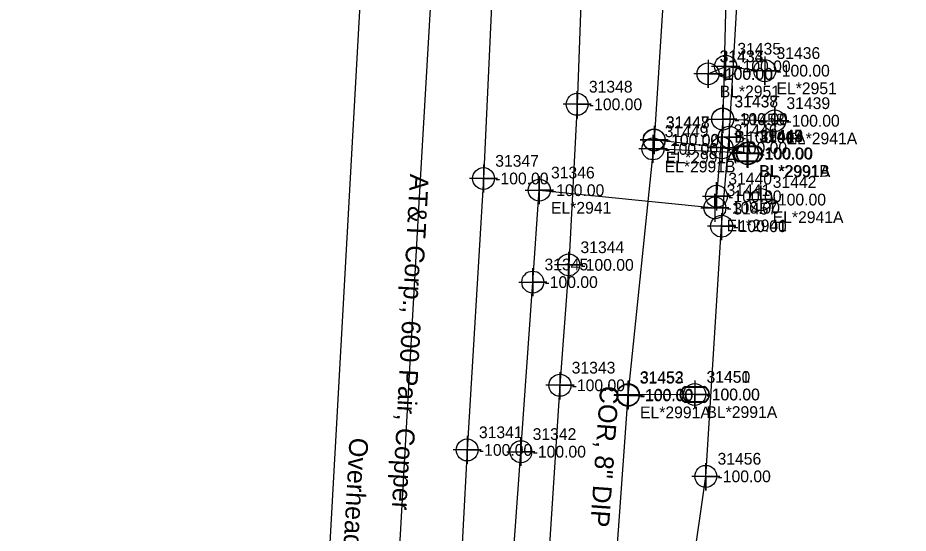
# Model space of a CAD drawing. Extents: x 2083698 to 2094313, y 743246 to 752873.
# Drawn here: x 2093555 to 2093744.5, y 744833.3 to 744943 of the extents above; entities that cross this region are included whole.
import ezdxf

# ---------------------------------------------------------------- set-up
doc = ezdxf.new("R2010")
doc.units = 0
for name, color, linetype in [('COGO Default Chain', 7, 'Continuous'), ('COGO Default Curve', 7, 'Continuous'), ('COGO Default Point Number', 7, 'Continuous'), ('Default Symbol Cogo Comment', 7, 'Continuous'), ('Exist Guardrail', 7, 'Continuous'), ('Exist Property Iron Pin Leader', 7, 'Continuous'), ('Exist Property Iron Pin Text', 7, 'Continuous'), ('Exist Property Line', 7, 'Continuous'), ('Exist Property Monument Cogo Elevation', 7, 'Continuous'), ('Exist Property Monument Cogo Number', 7, 'Continuous'), ('Exist Property Monument Leader', 7, 'Continuous'), ('Exist Property Monument Text', 7, 'Continuous'), ('Exist Right of Way Easement Line', 7, 'Continuous'), ('Exist Right of Way Line', 7, 'Continuous'), ('Exist Right of Way Line Leader', 7, 'Continuous'), ('Exist Right of Way Line Text', 7, 'Continuous'), ('Exist Right of Way Width CELL', 7, 'Continuous'), ('Exist Utilities Gas UG Line SUE LOS B', 7, 'Continuous'), ('Exist Utilities Other Pole CELL', 7, 'Continuous'), ('Exist Utilities Power UG Cable SUE LOS B', 7, 'Continuous'), ('Exist Utilities Power UG Cable SUE LOS C', 7, 'Continuous'), ('Exist Utilities Power UG Cable SUE LOS C Text', 7, 'Continuous'), ('Exist Utilities Telephone UG Conduit SUE LOS B', 7, 'Continuous'), ('Exist Utilities Telephone UG Conduit SUE LOS B Text', 7, 'Continuous'), ('Exist Utilities Telephone UG Conduit SUE LOS D', 7, 'Continuous'), ('Exist Utilities Water UG Line SUE LOS B', 7, 'Continuous'), ('Exist Utilities Water UG Line SUE LOS B Text', 7, 'Continuous'), ('Old_Level_20', 7, 'Continuous'), ('Scratch_Level_2', 7, 'Continuous')]:
    doc.layers.add(name, color=color, linetype=linetype)

msp = doc.modelspace()

# ---------------------------------------------------------------- linework, layer by layer
at = {"layer": 'COGO Default Curve'}
for points in [[(2093702.01, 744921.48), (2093708.01, 744921.48), (2093705.01, 744921.48), (2093705.01, 744924.48), (2093705.01, 744918.48)], [(2093702.01, 744921.44), (2093708.01, 744921.44), (2093705.01, 744921.44), (2093705.01, 744924.44), (2093705.01, 744918.44)], [(2093713.08, 744921.1), (2093719.08, 744921.1), (2093716.08, 744921.1), (2093716.08, 744924.1), (2093716.08, 744918.1)], [(2093662.98, 744906.33), (2093668.98, 744906.33), (2093665.98, 744906.33), (2093665.98, 744909.33), (2093665.98, 744903.33)], [(2093700.7, 744905.03), (2093706.7, 744905.03), (2093703.7, 744905.03), (2093703.7, 744908.03), (2093703.7, 744902.03)], [(2093710.16, 744904.33), (2093716.16, 744904.33), (2093713.16, 744904.33), (2093713.16, 744907.33), (2093713.16, 744901.33)], [(2093700.35, 744902.58), (2093706.35, 744902.58), (2093703.35, 744902.58), (2093703.35, 744905.58), (2093703.35, 744899.58)], [(2093661.6, 744886.76), (2093667.6, 744886.76), (2093664.6, 744886.76), (2093664.6, 744889.76), (2093664.6, 744883.76)], [(2093659.07, 744850.66), (2093665.07, 744850.66), (2093662.07, 744850.66), (2093662.07, 744853.66), (2093662.07, 744847.66)]]:
    msp.add_lwpolyline(points, dxfattribs=at)
for centre in [(2093705.01, 744921.48), (2093705.01, 744921.44), (2093716.08, 744921.1), (2093665.98, 744906.33), (2093703.7, 744905.03), (2093713.16, 744904.33), (2093703.35, 744902.58), (2093664.6, 744886.76), (2093662.07, 744850.66)]:
    msp.add_circle(centre, 2.34, dxfattribs=at)
at = {"layer": 'COGO Default Point Number'}
for points in [[(2093690.42, 744920.05), (2093690.42, 744914.05), (2093690.42, 744917.05), (2093693.42, 744917.05), (2093687.42, 744917.05)], [(2093690.44, 744919.98), (2093690.44, 744913.98), (2093690.44, 744916.98), (2093693.44, 744916.98), (2093687.44, 744916.98)], [(2093690.17, 744918.12), (2093690.17, 744912.12), (2093690.17, 744915.12), (2093693.17, 744915.12), (2093687.17, 744915.12)], [(2093704.88, 744918.34), (2093704.88, 744912.34), (2093704.88, 744915.34), (2093707.88, 744915.34), (2093701.88, 744915.34)], [(2093710.24, 744917.18), (2093710.24, 744911.18), (2093710.24, 744914.18), (2093713.24, 744914.18), (2093707.24, 744914.18)], [(2093710.37, 744917.11), (2093710.37, 744911.11), (2093710.37, 744914.11), (2093713.37, 744914.11), (2093707.37, 744914.11)], [(2093654.11, 744911.82), (2093654.11, 744905.82), (2093654.11, 744908.82), (2093657.11, 744908.82), (2093651.11, 744908.82)], [(2093684.85, 744865.65), (2093684.85, 744859.65), (2093684.85, 744862.65), (2093687.85, 744862.65), (2093681.85, 744862.65)], [(2093684.93, 744865.78), (2093684.93, 744859.78), (2093684.93, 744862.78), (2093687.93, 744862.78), (2093681.93, 744862.78)], [(2093699.06, 744865.84), (2093699.06, 744859.84), (2093699.06, 744862.84), (2093702.06, 744862.84), (2093696.06, 744862.84)], [(2093650.64, 744854.04), (2093650.64, 744848.04), (2093650.64, 744851.04), (2093653.64, 744851.04), (2093647.64, 744851.04)]]:
    msp.add_lwpolyline(points, dxfattribs=at)
for centre in [(2093690.42, 744917.05), (2093690.44, 744916.98), (2093690.17, 744915.12), (2093704.88, 744915.34), (2093710.24, 744914.18), (2093710.37, 744914.11), (2093654.11, 744908.82), (2093684.85, 744862.65), (2093684.93, 744862.78), (2093699.06, 744862.84), (2093650.64, 744851.04)]:
    msp.add_circle(centre, 2.34, dxfattribs=at)
at = {"layer": 'Exist Guardrail'}
for p, q in [((2093710.39, 744914.09), (2093710.39, 744914.09)), ((2093699.09, 744862.83), (2093699.09, 744862.83))]:
    msp.add_line(p, q, dxfattribs=at)
for points in [[(2093708.36, 744915.8), (2093712.43, 744915.8)], [(2093708.36, 744915.66), (2093712.43, 744915.66)], [(2093712.43, 744912.53), (2093708.33, 744912.53)], [(2093712.43, 744912.4), (2093708.33, 744912.4)], [(2093697.05, 744864.53), (2093701.12, 744864.53)], [(2093697.05, 744864.39), (2093701.12, 744864.39)], [(2093701.12, 744861.27), (2093697.02, 744861.27)], [(2093701.12, 744861.13), (2093697.02, 744861.13)]]:
    msp.add_lwpolyline(points, dxfattribs=at)
for centre, radius, start, end in [((2093709.09, 744914.09), 1.86, 113.178, 245.9794), ((2093709.1, 744914.09), 1.73, 115.3009, 243.7824), ((2093711.69, 744914.1), 1.86, 293.6483, 66.3084), ((2093711.7, 744914.09), 1.73, 295.1272, 64.8728), ((2093697.78, 744862.83), 1.86, 113.178, 245.9794), ((2093697.79, 744862.83), 1.73, 115.3009, 243.7824), ((2093700.38, 744862.83), 1.86, 293.6483, 66.3084), ((2093700.39, 744862.83), 1.73, 295.1272, 64.8728)]:
    msp.add_arc(centre, radius, start, end, dxfattribs=at)
at = {"layer": 'Exist Property Iron Pin Text'}
for points in [[(2093705.63, 744935.69), (2093705.63, 744929.69), (2093705.63, 744932.69), (2093708.63, 744932.69), (2093702.63, 744932.69)], [(2093713.97, 744934.77), (2093713.97, 744928.77), (2093713.97, 744931.77), (2093716.97, 744931.77), (2093710.97, 744931.77)], [(2093701.89, 744934.1), (2093701.89, 744928.1), (2093701.89, 744931.1), (2093704.89, 744931.1), (2093698.89, 744931.1)]]:
    msp.add_lwpolyline(points, dxfattribs=at)
for centre in [(2093705.63, 744932.69), (2093701.89, 744931.1), (2093713.97, 744931.77)]:
    msp.add_circle(centre, 2.34, dxfattribs=at)
at = {"layer": 'Exist Right of Way Line Text'}
for points in [[(2093674, 744927.43), (2093674.04, 744921.61), (2093674.02, 744924.61), (2093677.04, 744924.61), (2093671.04, 744924.61)], [(2093706.37, 744920.43), (2093706.41, 744914.61), (2093706.39, 744917.61), (2093709.41, 744917.61), (2093703.41, 744917.61)], [(2093704.75, 744901.47), (2093704.79, 744895.66), (2093704.77, 744898.66), (2093707.79, 744898.66), (2093701.79, 744898.66)], [(2093672.22, 744893.24), (2093672.25, 744887.43), (2093672.23, 744890.43), (2093675.25, 744890.43), (2093669.25, 744890.43)], [(2093670.35, 744867.61), (2093670.38, 744861.8), (2093670.36, 744864.8), (2093673.38, 744864.8), (2093667.38, 744864.8)], [(2093701.38, 744848.22), (2093701.42, 744842.41), (2093701.4, 744845.41), (2093704.42, 744845.41), (2093698.42, 744845.41)]]:
    msp.add_lwpolyline(points, dxfattribs=at)
for centre in [(2093674.04, 744924.61), (2093706.41, 744917.61), (2093704.79, 744898.66), (2093672.25, 744890.43), (2093670.38, 744864.8), (2093701.42, 744845.41)]:
    msp.add_circle(centre, 2.34, dxfattribs=at)
at = {"layer": 'Exist Utilities Gas UG Line SUE LOS B'}
for p, q in [((2093705.01, 744921.48), (2093716.08, 744921.1)), ((2093665.98, 744906.33), (2093703.35, 744902.58))]:
    msp.add_line(p, q, dxfattribs=at)
for points in [[(2093725.11, 745283.85), (2093727.76, 745241.69), (2093730.72, 745232.48), (2093737.48, 745213.48), (2093744.49, 745185.98), (2093743.37, 745182.74), (2093739.16, 745171.5), (2093730.33, 745153.07), (2093723.45, 745131.04), (2093716.57, 745100.74), (2093713.22, 745075.27), (2093711.06, 745049.53), (2093708, 745004.83), (2093705.88, 744955.66), (2093705.01, 744921.44), (2093703.7, 744905.03), (2093703.35, 744902.58)], [(2093657.74, 744790.51), (2093662.07, 744850.66), (2093664.6, 744886.76), (2093665.98, 744906.33)]]:
    msp.add_lwpolyline(points, dxfattribs=at)
at = {"layer": 'Exist Utilities Power UG Cable SUE LOS B'}
msp.add_lwpolyline([(2093701.89, 744931.1), (2093705.63, 744932.69), (2093713.97, 744931.77)], dxfattribs=at)
at = {"layer": 'Exist Utilities Power UG Cable SUE LOS C'}
msp.add_lwpolyline([(2093680.17, 745945.58), (2093662.25, 745598.14), (2093631.4, 745010.86), (2093607.2, 744576.6), (2093577.14, 744030.24)], dxfattribs=at)
at = {"layer": 'Exist Utilities Telephone UG Conduit SUE LOS B'}
for points in [[(2093697.21, 745325.15), (2093694.16, 745278.5), (2093690.25, 745206.68), (2093687.41, 745143.56), (2093686.01, 745111.4), (2093684.05, 745083.9), (2093679.42, 745032.5), (2093678.49, 745004.39), (2093675.74, 744971.19), (2093674.04, 744924.61), (2093672.25, 744890.43), (2093670.38, 744864.8), (2093665.58, 744791.48)], [(2093698.44, 744824.58), (2093701.42, 744845.41), (2093704.79, 744898.66), (2093706.41, 744917.61), (2093708.38, 744951.61), (2093708.96, 744974.75), (2093709.34, 744992.87), (2093712.14, 745012.91), (2093714.5, 745049.5), (2093716.66, 745074.72), (2093723.15, 745125.97), (2093722.51, 745154.86), (2093727.85, 745200.4), (2093729.39, 745229.39), (2093730.24, 745260.3)]]:
    msp.add_lwpolyline(points, dxfattribs=at)
at = {"layer": 'Exist Utilities Telephone UG Conduit SUE LOS D'}
msp.add_lwpolyline([(2093729.86, 746559.98), (2093729.86, 746485.51), (2093728.61, 746416.16), (2093711.62, 746127.01), (2093702.37, 745955.82), (2093693.11, 745784.64), (2093668.68, 745395.41), (2093654.74, 745161.51), (2093649.12, 745054.6), (2093640.35, 744903.62), (2093631.77, 744751.08), (2093623.85, 744627.43), (2093615.93, 744503.79), (2093603.66, 744373.9), (2093590.72, 744165.44), (2093582.98, 744085.27), (2093575.24, 744005.11), (2093571.65, 743852.76), (2093573.5, 743810.29), (2093555.01, 743734.28)], dxfattribs=at)
at = {"layer": 'Exist Utilities Water UG Line SUE LOS B'}
for p, q in [((2093710.24, 744914.18), (2093690.17, 744915.12)), ((2093699.06, 744862.84), (2093684.93, 744862.78))]:
    msp.add_line(p, q, dxfattribs=at)
for points in [[(2093717.06, 745292.6), (2093713.75, 745256.56), (2093710.49, 745237.94), (2093706.75, 745217.95), (2093705.34, 745192.71), (2093702.59, 745139.63), (2093699.85, 745093.49), (2093696.94, 745031.83), (2093696.13, 745005.41), (2093692.66, 744951.33), (2093690.44, 744916.98), (2093684.85, 744862.65), (2093681.73, 744819.13)], [(2093668.7, 745195.16), (2093668.19, 745186.28), (2093666.19, 745150.83), (2093662.2, 745086.66), (2093659.93, 745032.57), (2093656.37, 744981.33), (2093656.4, 744957.87), (2093654.11, 744908.82), (2093650.64, 744851.04), (2093647.89, 744799.14)], [(2093710.37, 744914.11), (2093704.88, 744915.34), (2093690.42, 744917.05)]]:
    msp.add_lwpolyline(points, dxfattribs=at)

# ---------------------------------------------------------------- texts
at = {"layer": 'COGO Default Chain'}
for p in [(2093707.51, 744920.23), (2093707.51, 744920.19), (2093718.58, 744919.85), (2093668.48, 744905.08), (2093706.2, 744903.78), (2093705.85, 744901.33), (2093715.66, 744903.08), (2093667.1, 744885.51), (2093664.57, 744849.41)]:
    msp.add_text('-100.00', height=2.5, dxfattribs=at).set_placement(p)
at = {"layer": 'Default Symbol Cogo Comment'}
for p in [(2093712.89, 744912.84), (2093701.59, 744861.58)]:
    msp.add_text('-100.00', height=2.5, dxfattribs=at).set_placement(p)
at = {"layer": 'Exist Property Iron Pin Leader'}
for s, p in [('31433', (2093704.39, 744933.6)), ('31435', (2093708.13, 744935.19)), ('31436', (2093716.47, 744934.27))]:
    msp.add_text(s, height=2.5, dxfattribs=at).set_placement(p)
at = {"layer": 'Exist Property Line'}
for p in [(2093692.92, 744915.8), (2093692.94, 744915.73), (2093692.67, 744913.87), (2093707.38, 744914.09), (2093712.74, 744912.93), (2093712.87, 744912.86), (2093656.61, 744907.57), (2093701.56, 744861.59), (2093687.35, 744861.4), (2093687.43, 744861.53), (2093653.14, 744849.79)]:
    msp.add_text('-100.00', height=2.5, dxfattribs=at).set_placement(p)
at = {"layer": 'Exist Property Monument Cogo Elevation'}
msp.add_text('-100.00', height=2.5, dxfattribs=at).set_placement((2093704.34, 744929.82))
at = {"layer": 'Exist Property Monument Cogo Number'}
msp.add_text('31434', height=2.5, dxfattribs=at).set_placement((2093704.34, 744933.57))
at = {"layer": 'Exist Property Monument Leader'}
for s, p in [('BL*2951', (2093704.39, 744926.1)), ('EL*2951', (2093716.47, 744926.77))]:
    msp.add_text(s, height=2.5, dxfattribs=at).set_placement(p)
at = {"layer": 'Exist Property Monument Text'}
for p in [(2093704.39, 744929.85), (2093708.13, 744931.44), (2093716.47, 744930.52)]:
    msp.add_text('-100.00', height=2.5, dxfattribs=at).set_placement(p)
at = {"layer": 'Exist Right of Way Easement Line'}
for s, p in [('BL*2941A', (2093707.51, 744916.48)), ('EL*2941A', (2093718.58, 744916.1)), ('EL*2941', (2093668.48, 744901.33)), ('EL*2941', (2093705.85, 744897.58)), ('EL*2941A', (2093715.66, 744899.33))]:
    msp.add_text(s, height=2.5, dxfattribs=at).set_placement(p)
at = {"layer": 'Exist Right of Way Line'}
for s, p in [('31447', (2093692.92, 744919.55)), ('31448', (2093692.94, 744919.48)), ('31449', (2093692.67, 744917.62)), ('31446', (2093707.38, 744917.84)), ('31445', (2093712.74, 744916.68)), ('31443', (2093712.87, 744916.61)), ('31347', (2093656.61, 744911.32)), ('31451', (2093701.56, 744865.34)), ('31453', (2093687.35, 744865.15)), ('31452', (2093687.43, 744865.28)), ('31341', (2093653.14, 744853.54))]:
    msp.add_text(s, height=2.5, dxfattribs=at).set_placement(p)
at = {"layer": 'Exist Right of Way Line Leader'}
for s, p in [('31348', (2093676.54, 744927.11)), ('31458', (2093708.91, 744920.11)), ('31457', (2093707.29, 744901.16)), ('31344', (2093674.75, 744892.93)), ('31343', (2093672.88, 744867.3)), ('31456', (2093703.92, 744847.91))]:
    msp.add_text(s, height=2.5, dxfattribs=at).set_placement(p)
at = {"layer": 'Exist Right of Way Width CELL'}
for s, p in [('EL*2991A', (2093692.92, 744912.05)), ('EL*2991B', (2093692.67, 744910.12)), ('BL*2991B', (2093712.74, 744909.18)), ('BL*2991A', (2093712.87, 744909.11)), ('EL*2991A', (2093687.43, 744857.78)), ('BL*2991A', (2093701.56, 744857.84))]:
    msp.add_text(s, height=2.5, dxfattribs=at).set_placement(p)
at = {"layer": 'Exist Utilities Other Pole CELL'}
for s, p in [('31444', (2093712.89, 744916.59)), ('31450', (2093701.59, 744865.33))]:
    msp.add_text(s, height=2.5, dxfattribs=at).set_placement(p)
at = {"layer": 'Exist Utilities Power UG Cable SUE LOS C Text'}
msp.add_text('Overhead Transmission', height=4, rotation=266.8506, dxfattribs=at).set_placement((2093625.62, 744853.71))
at = {"layer": 'Exist Utilities Telephone UG Conduit SUE LOS B Text'}
msp.add_text('AT&T Corp., 600 Pair, Copper', height=4, rotation=266.8954, dxfattribs=at).set_placement((2093638.49, 744909.84))
at = {"layer": 'Exist Utilities Water UG Line SUE LOS B Text'}
msp.add_text('COR, 8" DIP', height=4, rotation=265.8998, dxfattribs=at).set_placement((2093678.98, 744864.8))
at = {"layer": 'Old_Level_20'}
for s, p in [('31438', (2093707.51, 744923.98)), ('31437', (2093707.51, 744923.94)), ('31439', (2093718.58, 744923.6)), ('31346', (2093668.48, 744908.83)), ('31440', (2093706.2, 744907.53)), ('31442', (2093715.66, 744906.83)), ('31441', (2093705.85, 744905.08)), ('31345', (2093667.1, 744889.26)), ('31342', (2093664.57, 744853.16))]:
    msp.add_text(s, height=2.5, dxfattribs=at).set_placement(p)
at = {"layer": 'Scratch_Level_2'}
for p in [(2093676.54, 744923.36), (2093708.91, 744916.36), (2093707.29, 744897.41), (2093674.75, 744889.18), (2093672.88, 744863.55), (2093703.92, 744844.16)]:
    msp.add_text('-100.00', height=2.5, dxfattribs=at).set_placement(p)

doc.saveas('drawing.dxf')
